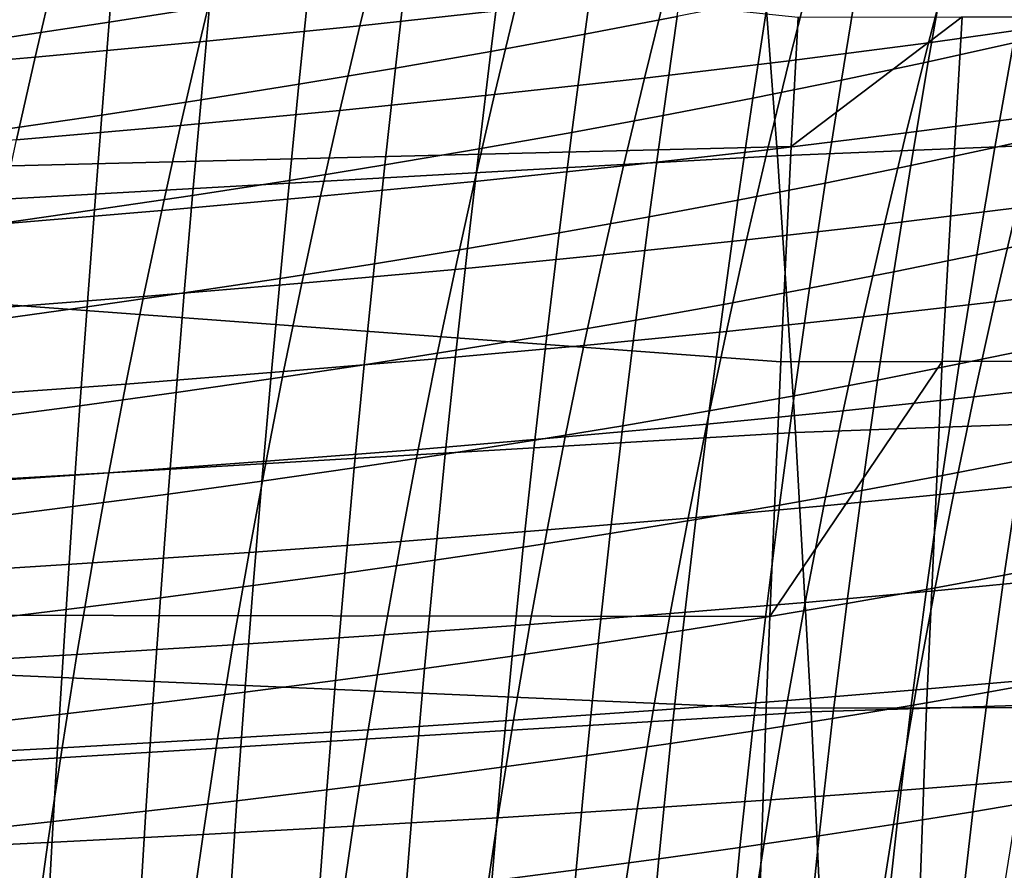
# Model space of a CAD drawing. Header units: metres. Extents: x -248 to 28, y -28 to 28.
# Tile 335 of 507: x -34.88 to -31.19, y 5.27 to 8.46. Entities that reach past the tile are written whole.
import ezdxf

# ---------------------------------------------------------------- set-up
doc = ezdxf.new("R2010")
doc.units = ezdxf.units.M
doc.layers.add('solid_10_061_053_XXX', color=7, linetype='CONTINUOUS')

msp = doc.modelspace()

# ---------------------------------------------------------------- linework, layer by layer
at = {"layer": 'solid_10_061_053_XXX'}
for points in [[(-40.203876, 7.780003, 162.394531), (-40.117401, 9.316769, 162.67276), (-31.96076, 8.469005, 160.159653), (-31.986578, 7.98365, 160.070953)], [(-24.731976, 9.312449, 163.919327), (-32.115856, 8.974751, 165.914154), (-32.038383, 7.948869, 166.224869), (-24.64677, 8.251899, 164.260803)], [(-32.115856, 8.974751, 165.914154), (-39.496681, 8.582845, 167.919846), (-39.423447, 7.53625, 168.213623), (-32.038383, 7.948869, 166.224869)], [(-34.167778, 8.509096, 107.754768), (-34.135883, 8.852206, 107.615494), (-34.516315, 8.790835, 107.509109), (-34.543941, 8.449872, 107.646851)], [(-32.414249, 8.47129, 108.572571), (-32.360451, 8.834583, 108.431046), (-32.711849, 8.765439, 108.278091), (-32.761059, 8.404961, 108.417969)], [(-34.543941, 8.449872, 107.646851), (-34.516315, 8.790835, 107.509109), (-34.901386, 8.731437, 107.412155), (-34.924824, 8.392512, 107.548431)], [(-32.941753, 8.817185, 55.322773), (-33.021317, 8.500013, 55.073475), (-33.603928, 8.436871, 56.11665), (-33.527145, 8.750234, 56.362732)], [(-33.527145, 8.750234, 56.362732), (-33.603928, 8.436871, 56.11665), (-34.204239, 8.376589, 57.144188), (-34.130013, 8.686368, 57.387058)], [(-32.761059, 8.404961, 108.417969), (-32.711849, 8.765439, 108.278091), (-33.068371, 8.698358, 108.133835), (-33.113087, 8.340574, 108.272095)], [(-31.153419, 8.372586, 109.417702), (-31.081764, 8.756774, 109.275696), (-31.406412, 8.682303, 109.087456), (-31.473228, 8.301541, 109.227821)], [(-30.878469, 8.782265, 50.756432), (-30.968794, 8.443623, 50.503799), (-31.471758, 8.373222, 51.606323), (-31.38501, 8.707138, 51.856117)], [(-34.130013, 8.686368, 57.387058), (-34.204239, 8.376589, 57.144188), (-34.821632, 8.319138, 58.155628), (-34.749729, 8.625553, 58.395302)], [(-33.113087, 8.340574, 108.272095), (-33.068371, 8.698358, 108.133835), (-33.429916, 8.6333, 107.998421), (-33.47023, 8.278095, 108.135101)], [(-31.38501, 8.707138, 51.856117), (-31.471758, 8.373222, 51.606323), (-31.994745, 8.305655, 52.695679), (-31.911343, 8.635092, 52.942596)], [(-31.473228, 8.301541, 109.227821), (-31.406412, 8.682303, 109.087456), (-31.736795, 8.609924, 108.90744), (-31.798874, 8.232457, 109.046165)], [(-34.749729, 8.625553, 58.395302), (-34.821632, 8.319138, 58.155628), (-35.455444, 8.264493, 59.150532), (-35.385643, 8.567759, 59.387024)], [(-33.47023, 8.278095, 108.135101), (-33.429916, 8.6333, 107.998421), (-33.79641, 8.570226, 107.872009), (-33.832413, 8.217484, 108.007141)], [(-31.911343, 8.635092, 52.942596), (-31.994745, 8.305655, 52.695679), (-32.537235, 8.24087, 53.77124), (-32.456951, 8.566069, 54.015251)], [(-31.798874, 8.232457, 109.046165), (-31.736795, 8.609924, 108.90744), (-32.072784, 8.539598, 108.735771), (-32.130226, 8.165298, 108.872879)], [(-33.832413, 8.217484, 108.007141), (-33.79641, 8.570226, 107.872009), (-34.167778, 8.509096, 107.754768), (-34.199551, 8.158706, 107.888397)], [(-32.456951, 8.566069, 54.015251), (-32.537235, 8.24087, 53.77124), (-33.098709, 8.178819, 54.83239), (-33.021317, 8.500013, 55.073475)], [(-32.130226, 8.165298, 108.872879), (-32.072784, 8.539598, 108.735771), (-32.414249, 8.47129, 108.572571), (-32.467148, 8.100032, 108.708084)], [(-34.199551, 8.158706, 107.888397), (-34.167778, 8.509096, 107.754768), (-34.543941, 8.449872, 107.646851), (-34.571568, 8.101723, 107.779022)], [(-33.021317, 8.500013, 55.073475), (-33.098709, 8.178819, 54.83239), (-33.678646, 8.11945, 55.878506), (-33.603928, 8.436871, 56.11665)], [(-32.467148, 8.100032, 108.708084), (-32.414249, 8.47129, 108.572571), (-32.761059, 8.404961, 108.417969), (-32.809509, 8.036621, 108.55191)], [(-31.421349, 7.178418, 159.744644), (-32.025982, 7.177549, 159.935577), (-31.986578, 7.98365, 160.070953), (-31.345716, 8.46965, 159.967377)], [(-31.986578, 7.98365, 160.070953), (-31.96076, 8.469005, 160.159653), (-31.345716, 8.46965, 159.967377)], [(-30.827482, 7.179525, 159.521393), (-31.421349, 7.178418, 159.744644), (-31.345716, 8.46965, 159.967377), (-30.740841, 8.47012, 159.743652)], [(-34.571568, 8.101723, 107.779022), (-34.543941, 8.449872, 107.646851), (-34.924824, 8.392512, 107.548431), (-34.948383, 8.046496, 107.679199)], [(-33.603928, 8.436871, 56.11665), (-33.678646, 8.11945, 55.878506), (-34.276505, 8.062718, 56.908997), (-34.204239, 8.376589, 57.144188)], [(-30.968794, 8.443623, 50.503799), (-31.056343, 8.100899, 50.260403), (-31.555899, 8.035172, 51.365459), (-31.471758, 8.373222, 51.606323)], [(-30.914284, 8.049282, 109.752876), (-30.839579, 8.445626, 109.615685), (-31.153419, 8.372586, 109.417702), (-31.223349, 7.979906, 109.553329)], [(-32.809509, 8.036621, 108.55191), (-32.761059, 8.404961, 108.417969), (-33.113087, 8.340574, 108.272095), (-33.157181, 7.975034, 108.404495)], [(-34.204239, 8.376589, 57.144188), (-34.276505, 8.062718, 56.908997), (-34.891655, 8.008599, 57.923382), (-34.821632, 8.319138, 58.155628)], [(-31.471758, 8.373222, 51.606323), (-31.555899, 8.035172, 51.365459), (-32.075691, 7.972037, 52.457394), (-31.994745, 8.305655, 52.695679)], [(-31.223349, 7.979906, 109.553329), (-31.153419, 8.372586, 109.417702), (-31.473228, 8.301541, 109.227821), (-31.538485, 7.912391, 109.361885)], [(-34.821632, 8.319138, 58.155628), (-34.891655, 8.008599, 57.923382), (-35.523438, 7.957073, 58.921219), (-35.455444, 8.264493, 59.150532)], [(-33.157181, 7.975034, 108.404495), (-33.113087, 8.340574, 108.272095), (-33.47023, 8.278095, 108.135101), (-33.510063, 7.915235, 108.265984)], [(-33.510063, 7.915235, 108.265984), (-33.47023, 8.278095, 108.135101), (-33.832413, 8.217484, 108.007141), (-33.868069, 7.857188, 108.136543)], [(-31.994745, 8.305655, 52.695679), (-32.075691, 7.972037, 52.457394), (-32.6152, 7.911446, 53.53558), (-32.537235, 8.24087, 53.77124)], [(-31.538485, 7.912391, 109.361885), (-31.473228, 8.301541, 109.227821), (-31.798874, 8.232457, 109.046165), (-31.859552, 7.846705, 109.178688)], [(-32.537235, 8.24087, 53.77124), (-32.6152, 7.911446, 53.53558), (-33.173901, 7.853355, 54.599384), (-33.098709, 8.178819, 54.83239)], [(-31.859552, 7.846705, 109.178688), (-31.798874, 8.232457, 109.046165), (-32.130226, 8.165298, 108.872879), (-32.18642, 7.782817, 109.00386)], [(-24.64677, 8.251899, 164.260803), (-32.038383, 7.948869, 166.224869), (-31.970299, 6.911871, 166.497681), (-24.571873, 7.178341, 164.560776)], [(-33.868069, 7.857188, 108.136543), (-33.832413, 8.217484, 108.007141), (-34.199551, 8.158706, 107.888397), (-34.231113, 7.800861, 108.016365)], [(-34.231113, 7.800861, 108.016365), (-34.199551, 8.158706, 107.888397), (-34.571568, 8.101723, 107.779022), (-34.599113, 7.746218, 107.905594)], [(-33.098709, 8.178819, 54.83239), (-33.173901, 7.853355, 54.599384), (-33.75127, 7.79772, 55.648178), (-33.678646, 8.11945, 55.878506)], [(-32.18642, 7.782817, 109.00386), (-32.130226, 8.165298, 108.872879), (-32.467148, 8.100032, 108.708084), (-32.518955, 7.720695, 108.837547)], [(-34.599113, 7.746218, 107.905594), (-34.571568, 8.101723, 107.779022), (-34.948383, 8.046496, 107.679199), (-34.971989, 7.693224, 107.804428)], [(-33.678646, 8.11945, 55.878506), (-33.75127, 7.79772, 55.648178), (-34.346775, 7.744502, 56.681362), (-34.276505, 8.062718, 56.908997)], [(-32.518955, 7.720695, 108.837547), (-32.467148, 8.100032, 108.708084), (-32.809509, 8.036621, 108.55191), (-32.857025, 7.660306, 108.679871)], [(-31.056343, 8.100899, 50.260403), (-31.141083, 7.753879, 50.026062), (-31.637396, 7.692768, 51.133362), (-31.555899, 8.035172, 51.365459)], [(-34.276505, 8.062718, 56.908997), (-34.346775, 7.744502, 56.681362), (-34.95977, 7.69368, 57.698452), (-34.891655, 8.008599, 57.923382)], [(-30.98679, 7.644341, 109.883507), (-30.914284, 8.049282, 109.752876), (-31.223349, 7.979906, 109.553329), (-31.29126, 7.578724, 109.682487)], [(-32.857025, 7.660306, 108.679871), (-32.809509, 8.036621, 108.55191), (-33.157181, 7.975034, 108.404495), (-33.200493, 7.601618, 108.530975)], [(-31.555899, 8.035172, 51.365459), (-31.637396, 7.692768, 51.133362), (-32.154144, 7.634007, 52.227596), (-32.075691, 7.972037, 52.457394)], [(-40.203876, 7.780003, 162.394531), (-31.986578, 7.98365, 160.070953), (-32.025982, 7.177549, 159.935577)], [(-33.200493, 7.601618, 108.530975), (-33.157181, 7.975034, 108.404495), (-33.510063, 7.915235, 108.265984), (-33.549259, 7.5446, 108.391014)], [(-31.29126, 7.578724, 109.682487), (-31.223349, 7.979906, 109.553329), (-31.538485, 7.912391, 109.361885), (-31.601896, 7.514835, 109.489571)], [(-32.038383, 7.948869, 166.224869), (-39.423447, 7.53625, 168.213623), (-39.359711, 6.479269, 168.469009), (-31.970299, 6.911871, 166.497681)], [(-32.075691, 7.972037, 52.457394), (-32.154144, 7.634007, 52.227596), (-32.690804, 7.577557, 53.308132), (-32.6152, 7.911446, 53.53558)], [(-33.549259, 7.5446, 108.391014), (-33.510063, 7.915235, 108.265984), (-33.868069, 7.857188, 108.136543), (-33.903229, 7.489218, 108.26017)], [(-32.6152, 7.911446, 53.53558), (-32.690804, 7.577557, 53.308132), (-33.246853, 7.523379, 54.374325), (-33.173901, 7.853355, 54.599384)], [(-31.601896, 7.514835, 109.489571), (-31.538485, 7.912391, 109.361885), (-31.859552, 7.846705, 109.178688), (-31.918562, 7.452645, 109.304901)], [(-33.903229, 7.489218, 108.26017), (-33.868069, 7.857188, 108.136543), (-34.231113, 7.800861, 108.016365), (-34.262321, 7.435442, 108.138611)], [(-33.173901, 7.853355, 54.599384), (-33.246853, 7.523379, 54.374325), (-33.82177, 7.471434, 55.425545), (-33.75127, 7.79772, 55.648178)], [(-31.918562, 7.452645, 109.304901), (-31.859552, 7.846705, 109.178688), (-32.18642, 7.782817, 109.00386), (-32.241119, 7.392123, 109.128609)], [(-34.262321, 7.435442, 108.138611), (-34.231113, 7.800861, 108.016365), (-34.599113, 7.746218, 107.905594), (-34.626446, 7.383239, 108.026512)], [(-33.75127, 7.79772, 55.648178), (-33.82177, 7.471434, 55.425545), (-34.415012, 7.421688, 56.461182), (-34.346775, 7.744502, 56.681362)], [(-30.665728, 7.817379, 48.906334), (-30.750807, 7.461081, 48.679115), (-31.222898, 7.402367, 49.800732), (-31.141083, 7.753879, 50.026062)], [(-40.203876, 7.780003, 162.394531), (-32.025982, 7.177549, 159.935577), (-32.067085, 6.223006, 159.794357), (-40.269119, 6.234766, 162.164902)], [(-32.241119, 7.392123, 109.128609), (-32.18642, 7.782817, 109.00386), (-32.518955, 7.720695, 108.837547), (-32.569435, 7.333241, 108.960846)], [(-31.141083, 7.753879, 50.026062), (-31.222898, 7.402367, 49.800732), (-31.716131, 7.345801, 50.909992), (-31.637396, 7.692768, 51.133362)], [(-34.346775, 7.744502, 56.681362), (-34.415012, 7.421688, 56.461182), (-35.02594, 7.374125, 57.480743), (-34.95977, 7.69368, 57.698452)], [(-34.626446, 7.383239, 108.026512), (-34.599113, 7.746218, 107.905594), (-34.971989, 7.693224, 107.804428), (-34.995514, 7.332576, 107.924057)], [(-32.569435, 7.333241, 108.960846), (-32.518955, 7.720695, 108.837547), (-32.857025, 7.660306, 108.679871), (-32.903374, 7.275968, 108.801743)], [(-31.637396, 7.692768, 51.133362), (-31.716131, 7.345801, 50.909992), (-32.229984, 7.291351, 52.006256), (-32.154144, 7.634007, 52.227596)], [(-32.903374, 7.275968, 108.801743), (-32.857025, 7.660306, 108.679871), (-33.200493, 7.601618, 108.530975), (-33.242802, 7.220276, 108.651436)], [(-31.056791, 7.230809, 110.0075), (-30.98679, 7.644341, 109.883507), (-31.29126, 7.578724, 109.682487), (-31.356857, 7.169038, 109.805084)], [(-32.154144, 7.634007, 52.227596), (-32.229984, 7.291351, 52.006256), (-32.763931, 7.238984, 53.088875), (-32.690804, 7.577557, 53.308132)], [(-33.242802, 7.220276, 108.651436), (-33.200493, 7.601618, 108.530975), (-33.549259, 7.5446, 108.391014), (-33.587608, 7.166134, 108.510101)], [(-32.690804, 7.577557, 53.308132), (-32.763931, 7.238984, 53.088875), (-33.317455, 7.188664, 54.157207), (-33.246853, 7.523379, 54.374325)], [(-31.356857, 7.169038, 109.805084), (-31.29126, 7.578724, 109.682487), (-31.601896, 7.514835, 109.489571), (-31.663185, 7.108862, 109.610771)], [(-33.587608, 7.166134, 108.510101), (-33.549259, 7.5446, 108.391014), (-33.903229, 7.489218, 108.26017), (-33.937702, 7.113513, 108.377907)], [(-33.246853, 7.523379, 54.374325), (-33.317455, 7.188664, 54.157207), (-33.890026, 7.14036, 55.210609), (-33.82177, 7.471434, 55.425545)], [(-31.663185, 7.108862, 109.610771), (-31.601896, 7.514835, 109.489571), (-31.918562, 7.452645, 109.304901), (-31.975632, 7.050255, 109.424706)], [(-33.82177, 7.471434, 55.425545), (-33.890026, 7.14036, 55.210609), (-34.481102, 7.094041, 56.248463), (-34.415012, 7.421688, 56.461182)], [(-33.937702, 7.113513, 108.377907), (-33.903229, 7.489218, 108.26017), (-34.262321, 7.435442, 108.138611), (-34.292995, 7.062384, 108.255035)], [(-30.750807, 7.461081, 48.679115), (-30.832636, 7.100183, 48.461197), (-31.30164, 7.04617, 49.584419), (-31.222898, 7.402367, 49.800732)], [(-34.415012, 7.421688, 56.461182), (-34.481102, 7.094041, 56.248463), (-35.09005, 7.049697, 57.270275), (-35.02594, 7.374125, 57.480743)], [(-34.292995, 7.062384, 108.255035), (-34.262321, 7.435442, 108.138611), (-34.626446, 7.383239, 108.026512), (-34.653393, 7.012716, 108.141663)], [(-31.975632, 7.050255, 109.424706), (-31.918562, 7.452645, 109.304901), (-32.241119, 7.392123, 109.128609), (-32.294064, 6.993188, 109.247025)], [(-34.653393, 7.012716, 108.141663), (-34.626446, 7.383239, 108.026512), (-34.995514, 7.332576, 107.924057), (-35.018806, 6.96448, 108.037979)], [(-32.294064, 6.993188, 109.247025), (-32.241119, 7.392123, 109.128609), (-32.569435, 7.333241, 108.960846), (-32.61834, 6.937635, 109.077881)], [(-31.222898, 7.402367, 49.800732), (-31.30164, 7.04617, 49.584419), (-31.791954, 6.994073, 50.69537), (-31.716131, 7.345801, 50.909992)], [(-32.61834, 6.937635, 109.077881), (-32.569435, 7.333241, 108.960846), (-32.903374, 7.275968, 108.801743), (-32.948326, 6.883568, 108.917419)], [(-31.716131, 7.345801, 50.909992), (-31.791954, 6.994073, 50.69537), (-32.303059, 6.943864, 51.793396), (-32.229984, 7.291351, 52.006256)], [(-32.948326, 6.883568, 108.917419), (-32.903374, 7.275968, 108.801743), (-33.242802, 7.220276, 108.651436), (-33.283886, 6.830961, 108.76577)], [(-32.229984, 7.291351, 52.006256), (-32.303059, 6.943864, 51.793396), (-32.834427, 6.895514, 52.87785), (-32.763931, 7.238984, 53.088875)], [(-32.763931, 7.238984, 53.088875), (-32.834427, 6.895514, 52.87785), (-33.38554, 6.848994, 53.948074), (-33.317455, 7.188664, 54.157207)], [(-33.283886, 6.830961, 108.76577), (-33.242802, 7.220276, 108.651436), (-33.587608, 7.166134, 108.510101), (-33.624908, 6.779786, 108.623123)], [(-31.12398, 6.808691, 110.124748), (-31.056791, 7.230809, 110.0075), (-31.356857, 7.169038, 109.805084), (-31.419847, 6.750844, 109.921021)], [(-33.624908, 6.779786, 108.623123), (-33.587608, 7.166134, 108.510101), (-33.937702, 7.113513, 108.377907), (-33.971294, 6.730016, 108.489639)], [(-33.317455, 7.188664, 54.157207), (-33.38554, 6.848994, 53.948074), (-33.955875, 6.804276, 55.003422), (-33.890026, 7.14036, 55.210609)], [(-32.067085, 6.223006, 159.794357), (-31.421349, 7.178418, 159.744644), (-31.47916, 5.880656, 159.5569), (-32.080406, 5.879716, 159.748596)], [(-32.067085, 6.223006, 159.794357), (-32.025982, 7.177549, 159.935577), (-31.421349, 7.178418, 159.744644)], [(-24.571873, 7.178341, 164.560776), (-31.970299, 6.911871, 166.497681), (-31.911707, 5.865194, 166.732239), (-24.507418, 6.093462, 164.818771)], [(-31.419847, 6.750844, 109.921021), (-31.356857, 7.169038, 109.805084), (-31.663185, 7.108862, 109.610771), (-31.722065, 6.694461, 109.725388)], [(-31.421349, 7.178418, 159.744644), (-30.827482, 7.179525, 159.521393), (-30.889435, 5.882091, 159.331528), (-31.47916, 5.880656, 159.5569)], [(-33.890026, 7.14036, 55.210609), (-33.955875, 6.804276, 55.003422), (-34.544888, 6.761337, 56.043274), (-34.481102, 7.094041, 56.248463)], [(-34.481102, 7.094041, 56.248463), (-34.544888, 6.761337, 56.043274), (-35.151939, 6.72017, 57.067116), (-35.09005, 7.049697, 57.270275)], [(-33.971294, 6.730016, 108.489639), (-33.937702, 7.113513, 108.377907), (-34.292995, 7.062384, 108.255035), (-34.322952, 6.681624, 108.365524)], [(-31.722065, 6.694461, 109.725388), (-31.663185, 7.108862, 109.610771), (-31.975632, 7.050255, 109.424706), (-32.030491, 6.639516, 109.537994)], [(-30.832636, 7.100183, 48.461197), (-30.911062, 6.734502, 48.252579), (-31.377151, 6.685098, 49.37714), (-31.30164, 7.04617, 49.584419)], [(-34.322952, 6.681624, 108.365524), (-34.292995, 7.062384, 108.255035), (-34.653393, 7.012716, 108.141663), (-34.679787, 6.634583, 108.250938)], [(-32.030491, 6.639516, 109.537994), (-31.975632, 7.050255, 109.424706), (-32.294064, 6.993188, 109.247025), (-32.34499, 6.585985, 109.359001)], [(-31.30164, 7.04617, 49.584419), (-31.377151, 6.685098, 49.37714), (-31.864708, 6.637384, 50.489517), (-31.791954, 6.994073, 50.69537)], [(-34.679787, 6.634583, 108.250938), (-34.653393, 7.012716, 108.141663), (-35.018806, 6.96448, 108.037979), (-35.041706, 6.588865, 108.146088)], [(-32.34499, 6.585985, 109.359001), (-32.294064, 6.993188, 109.247025), (-32.61834, 6.937635, 109.077881), (-32.665421, 6.533842, 109.188553)], [(-31.791954, 6.994073, 50.69537), (-31.864708, 6.637384, 50.489517), (-32.373207, 6.591338, 51.589054), (-32.303059, 6.943864, 51.793396)], [(-32.303059, 6.943864, 51.793396), (-32.373207, 6.591338, 51.589054), (-32.90213, 6.546935, 52.675095), (-32.834427, 6.895514, 52.87785)], [(-31.970299, 6.911871, 166.497681), (-39.359711, 6.479269, 168.469009), (-39.305565, 5.413336, 168.68576), (-31.911707, 5.865194, 166.732239)], [(-32.665421, 6.533842, 109.188553), (-32.61834, 6.937635, 109.077881), (-32.948326, 6.883568, 108.917419), (-32.991646, 6.483064, 109.026794)], [(-32.834427, 6.895514, 52.87785), (-32.90213, 6.546935, 52.675095), (-33.450958, 6.504151, 53.746975), (-33.38554, 6.848994, 53.948074)], [(-32.991646, 6.483064, 109.026794), (-32.948326, 6.883568, 108.917419), (-33.283886, 6.830961, 108.76577), (-33.323524, 6.433625, 108.873878)], [(-30.902739, 6.433202, 110.448074), (-30.8346, 6.868025, 110.336426), (-31.12398, 6.808691, 110.124748), (-31.188047, 6.377994, 110.235168)], [(-33.38554, 6.848994, 53.948074), (-33.450958, 6.504151, 53.746975), (-34.019165, 6.462964, 54.804047), (-33.955875, 6.804276, 55.003422)], [(-33.323524, 6.433625, 108.873878), (-33.283886, 6.830961, 108.76577), (-33.624908, 6.779786, 108.623123), (-33.660942, 6.385502, 108.729973)], [(-33.955875, 6.804276, 55.003422), (-34.019165, 6.462964, 54.804047), (-34.606209, 6.423352, 55.845673), (-34.544888, 6.761337, 56.043274)], [(-31.188047, 6.377994, 110.235168), (-31.12398, 6.808691, 110.124748), (-31.419847, 6.750844, 109.921021), (-31.479933, 6.32414, 110.030205)], [(-34.544888, 6.761337, 56.043274), (-34.606209, 6.423352, 55.845673), (-35.211449, 6.385315, 56.871346), (-35.151939, 6.72017, 57.067116)], [(-33.660942, 6.385502, 108.729973), (-33.624908, 6.779786, 108.623123), (-33.971294, 6.730016, 108.489639), (-34.003803, 6.338668, 108.595276)], [(-34.003803, 6.338668, 108.595276), (-33.971294, 6.730016, 108.489639), (-34.322952, 6.681624, 108.365524), (-34.352005, 6.2931, 108.469963)], [(-31.479933, 6.32414, 110.030205), (-31.419847, 6.750844, 109.921021), (-31.722065, 6.694461, 109.725388), (-31.778255, 6.271619, 109.833321)], [(-30.911062, 6.734502, 48.252579), (-30.985933, 6.363856, 48.053265), (-31.449282, 6.318959, 49.178905), (-31.377151, 6.685098, 49.37714)], [(-31.778255, 6.271619, 109.833321), (-31.722065, 6.694461, 109.725388), (-32.030491, 6.639516, 109.537994), (-32.082874, 6.220408, 109.644684)], [(-31.377151, 6.685098, 49.37714), (-31.449282, 6.318959, 49.178905), (-31.934235, 6.275537, 50.292458), (-31.864708, 6.637384, 50.489517)], [(-34.352005, 6.2931, 108.469963), (-34.322952, 6.681624, 108.365524), (-34.679787, 6.634583, 108.250938), (-34.705456, 6.248773, 108.354233)], [(-34.705456, 6.248773, 108.354233), (-34.679787, 6.634583, 108.250938), (-35.041706, 6.588865, 108.146088), (-35.064049, 6.205661, 108.248268)], [(-31.864708, 6.637384, 50.489517), (-31.934235, 6.275537, 50.292458), (-32.440277, 6.233568, 51.393261), (-32.373207, 6.591338, 51.589054)], [(-32.082874, 6.220408, 109.644684), (-32.030491, 6.639516, 109.537994), (-32.34499, 6.585985, 109.359001), (-32.39365, 6.170485, 109.464439)], [(-32.373207, 6.591338, 51.589054), (-32.440277, 6.233568, 51.393261), (-32.966885, 6.193035, 52.480652), (-32.90213, 6.546935, 52.675095)], [(-32.39365, 6.170485, 109.464439), (-32.34499, 6.585985, 109.359001), (-32.665421, 6.533842, 109.188553), (-32.710438, 6.121828, 109.292747)], [(-32.90213, 6.546935, 52.675095), (-32.966885, 6.193035, 52.480652), (-33.513542, 6.153918, 53.553967), (-33.450958, 6.504151, 53.746975)], [(-33.450958, 6.504151, 53.746975), (-33.513542, 6.153918, 53.553967), (-34.079727, 6.116199, 54.612537), (-34.019165, 6.462964, 54.804047)], [(-32.710438, 6.121828, 109.292747), (-32.665421, 6.533842, 109.188553), (-32.991646, 6.483064, 109.026794), (-33.0331, 6.074415, 109.129768)], [(-34.019165, 6.462964, 54.804047), (-34.079727, 6.116199, 54.612537), (-34.664902, 6.079862, 55.655735), (-34.606209, 6.423352, 55.845673)], [(-33.0331, 6.074415, 109.129768), (-32.991646, 6.483064, 109.026794), (-33.323524, 6.433625, 108.873878), (-33.361496, 6.028222, 108.975639)], [(-33.361496, 6.028222, 108.975639), (-33.323524, 6.433625, 108.873878), (-33.660942, 6.385502, 108.729973), (-33.695511, 5.983229, 108.830551)], [(-30.967218, 5.989748, 110.552711), (-30.902739, 6.433202, 110.448074), (-31.188047, 6.377994, 110.235168), (-31.248686, 5.938723, 110.338661)], [(-34.606209, 6.423352, 55.845673), (-34.664902, 6.079862, 55.655735), (-35.268421, 6.044908, 56.683037), (-35.211449, 6.385315, 56.871346)], [(-33.695511, 5.983229, 108.830551), (-33.660942, 6.385502, 108.729973), (-34.003803, 6.338668, 108.595276), (-34.035038, 5.939412, 108.694695)], [(-31.248686, 5.938723, 110.338661), (-31.188047, 6.377994, 110.235168), (-31.479933, 6.32414, 110.030205), (-31.536819, 5.888921, 110.13253)], [(-30.985933, 6.363856, 48.053265), (-31.057104, 5.988063, 47.863251), (-31.517876, 5.947563, 48.989723), (-31.449282, 6.318959, 49.178905)], [(-34.035038, 5.939412, 108.694695), (-34.003803, 6.338668, 108.595276), (-34.352005, 6.2931, 108.469963), (-34.379978, 5.896749, 108.568253)], [(-31.449282, 6.318959, 49.178905), (-31.517876, 5.947563, 48.989723), (-32.000381, 5.90833, 50.10421), (-31.934235, 6.275537, 50.292458)], [(-31.536819, 5.888921, 110.13253), (-31.479933, 6.32414, 110.030205), (-31.778255, 6.271619, 109.833321), (-31.831472, 5.840323, 109.934479)], [(-34.379978, 5.896749, 108.568253), (-34.352005, 6.2931, 108.469963), (-34.705456, 6.248773, 108.354233), (-34.730225, 5.855218, 108.451431)], [(-34.730225, 5.855218, 108.451431), (-34.705456, 6.248773, 108.354233), (-35.064049, 6.205661, 108.248268), (-35.085678, 5.814796, 108.344414)], [(-31.934235, 6.275537, 50.292458), (-32.000381, 5.90833, 50.10421), (-32.504108, 5.870348, 51.206047), (-32.440277, 6.233568, 51.393261)], [(-31.831472, 5.840323, 109.934479), (-31.778255, 6.271619, 109.833321), (-32.082874, 6.220408, 109.644684), (-32.132507, 5.792911, 109.744659)], [(-40.269119, 6.234766, 162.164902), (-32.080406, 5.879716, 159.748596), (-32.123997, 4.57665, 159.598862), (-40.320351, 4.682454, 161.986069)], [(-40.269119, 6.234766, 162.164902), (-32.067085, 6.223006, 159.794357), (-32.080406, 5.879716, 159.748596)], [(-32.440277, 6.233568, 51.393261), (-32.504108, 5.870348, 51.206047), (-33.02853, 5.833602, 52.294563), (-32.966885, 6.193035, 52.480652)], [(-32.132507, 5.792911, 109.744659), (-32.082874, 6.220408, 109.644684), (-32.39365, 6.170485, 109.464439), (-32.439777, 5.746662, 109.56324)], [(-32.966885, 6.193035, 52.480652), (-33.02853, 5.833602, 52.294563), (-33.573135, 5.798079, 53.369091), (-33.513542, 6.153918, 53.553967)], [(-32.439777, 5.746662, 109.56324), (-32.39365, 6.170485, 109.464439), (-32.710438, 6.121828, 109.292747), (-32.753139, 5.701558, 109.390373)], [(-33.513542, 6.153918, 53.553967), (-33.573135, 5.798079, 53.369091), (-34.137409, 5.763762, 54.428959), (-34.079727, 6.116199, 54.612537)], [(-34.079727, 6.116199, 54.612537), (-34.137409, 5.763762, 54.428959), (-34.72081, 5.730641, 55.473522), (-34.664902, 6.079862, 55.655735)], [(-32.753139, 5.701558, 109.390373), (-32.710438, 6.121828, 109.292747), (-33.0331, 6.074415, 109.129768), (-33.072456, 5.657579, 109.226227)], [(-24.507418, 6.093462, 164.818771), (-31.911707, 5.865194, 166.732239), (-31.86268, 4.810266, 166.928314), (-24.453493, 4.99894, 165.034485)], [(-34.664902, 6.079862, 55.655735), (-34.72081, 5.730641, 55.473522), (-35.322697, 5.698721, 56.502262), (-35.268421, 6.044908, 56.683037)], [(-33.072456, 5.657579, 109.226227), (-33.0331, 6.074415, 109.129768), (-33.361496, 6.028222, 108.975639), (-33.397583, 5.614704, 109.070953)], [(-33.397583, 5.614704, 109.070953), (-33.361496, 6.028222, 108.975639), (-33.695511, 5.983229, 108.830551), (-33.728401, 5.572914, 108.924744)], [(-33.728401, 5.572914, 108.924744), (-33.695511, 5.983229, 108.830551), (-34.035038, 5.939412, 108.694695), (-34.0648, 5.532189, 108.787788)], [(-31.057104, 5.988063, 47.863251), (-31.124418, 5.606941, 47.682549), (-31.582783, 5.570718, 48.809608), (-31.517876, 5.947563, 48.989723)], [(-31.027719, 5.53768, 110.650261), (-30.967218, 5.989748, 110.552711), (-31.248686, 5.938723, 110.338661), (-31.305592, 5.490883, 110.435135)], [(-31.517876, 5.947563, 48.989723), (-31.582783, 5.570718, 48.809608), (-32.062996, 5.535565, 49.924797), (-32.000381, 5.90833, 50.10421)], [(-34.0648, 5.532189, 108.787788), (-34.035038, 5.939412, 108.694695), (-34.379978, 5.896749, 108.568253), (-34.406677, 5.492508, 108.660278)], [(-32.000381, 5.90833, 50.10421), (-32.062996, 5.535565, 49.924797), (-32.564541, 5.501471, 51.027443), (-32.504108, 5.870348, 51.206047)], [(-31.305592, 5.490883, 110.435135), (-31.248686, 5.938723, 110.338661), (-31.536819, 5.888921, 110.13253), (-31.590212, 5.445184, 110.227921)], [(-34.406677, 5.492508, 108.660278), (-34.379978, 5.896749, 108.568253), (-34.730225, 5.855218, 108.451431), (-34.753922, 5.453852, 108.542419)], [(-32.504108, 5.870348, 51.206047), (-32.564541, 5.501471, 51.027443), (-33.08691, 5.468424, 52.116867), (-33.02853, 5.833602, 52.294563)], [(-32.080406, 5.879716, 159.748596), (-31.47916, 5.880656, 159.5569), (-31.526081, 4.577524, 159.406723), (-32.123997, 4.57665, 159.598862)], [(-31.590212, 5.445184, 110.227921), (-31.536819, 5.888921, 110.13253), (-31.831472, 5.840323, 109.934479), (-31.881435, 5.400563, 110.028763)], [(-31.47916, 5.880656, 159.5569), (-30.889435, 5.882091, 159.331528), (-30.940308, 4.578993, 159.17984), (-31.526081, 4.577524, 159.406723)], [(-31.911707, 5.865194, 166.732239), (-39.305565, 5.413336, 168.68576), (-39.261074, 4.339881, 168.863663), (-31.86268, 4.810266, 166.928314)], [(-34.753922, 5.453852, 108.542419), (-34.730225, 5.855218, 108.451431), (-35.085678, 5.814796, 108.344414), (-35.106434, 5.416201, 108.43441)], [(-33.02853, 5.833602, 52.294563), (-33.08691, 5.468424, 52.116867), (-33.629581, 5.436414, 53.192398), (-33.573135, 5.798079, 53.369091)], [(-31.881435, 5.400563, 110.028763), (-31.831472, 5.840323, 109.934479), (-32.132507, 5.792911, 109.744659), (-32.179119, 5.357004, 109.83783)], [(-33.573135, 5.798079, 53.369091), (-33.629581, 5.436414, 53.192398), (-34.192051, 5.405431, 54.253361), (-34.137409, 5.763762, 54.428959)], [(-34.137409, 5.763762, 54.428959), (-34.192051, 5.405431, 54.253361), (-34.773773, 5.375466, 55.299103), (-34.72081, 5.730641, 55.473522)], [(-32.179119, 5.357004, 109.83783), (-32.132507, 5.792911, 109.744659), (-32.439777, 5.746662, 109.56324), (-32.483116, 5.314488, 109.655296)], [(-34.72081, 5.730641, 55.473522), (-34.773773, 5.375466, 55.299103), (-35.374119, 5.346528, 56.329102), (-35.322697, 5.698721, 56.502262)], [(-32.483116, 5.314488, 109.655296), (-32.439777, 5.746662, 109.56324), (-32.753139, 5.701558, 109.390373), (-32.793285, 5.272998, 109.481323)], [(-32.793285, 5.272998, 109.481323), (-32.753139, 5.701558, 109.390373), (-33.072456, 5.657579, 109.226227), (-33.109482, 5.232516, 109.316078)], [(-33.109482, 5.232516, 109.316078), (-33.072456, 5.657579, 109.226227), (-33.397583, 5.614704, 109.070953), (-33.431564, 5.193024, 109.159721)], [(-33.431564, 5.193024, 109.159721), (-33.397583, 5.614704, 109.070953), (-33.728401, 5.572914, 108.924744), (-33.759403, 5.154506, 109.012444)], [(-31.124418, 5.606941, 47.682549), (-31.187731, 5.220308, 47.511147), (-31.643848, 5.188234, 48.638573), (-31.582783, 5.570718, 48.809608)], [(-33.759403, 5.154506, 109.012444), (-33.728401, 5.572914, 108.924744), (-34.0648, 5.532189, 108.787788), (-34.092896, 5.116942, 108.874451)], [(-31.582783, 5.570718, 48.809608), (-31.643848, 5.188234, 48.638573), (-32.121918, 5.157044, 49.754242), (-32.062996, 5.535565, 49.924797)], [(-31.083921, 5.077011, 110.740623), (-31.027719, 5.53768, 110.650261), (-31.305592, 5.490883, 110.435135), (-31.358456, 5.034482, 110.524506)], [(-34.092896, 5.116942, 108.874451), (-34.0648, 5.532189, 108.787788), (-34.406677, 5.492508, 108.660278), (-34.431923, 5.080316, 108.745934)], [(-32.564541, 5.501471, 51.027443), (-32.621426, 5.126731, 50.857479), (-33.141861, 5.097289, 51.947605), (-33.08691, 5.468424, 52.116867)], [(-32.062996, 5.535565, 49.924797), (-32.121918, 5.157044, 49.754242), (-32.621426, 5.126731, 50.857479), (-32.564541, 5.501471, 51.027443)], [(-34.431923, 5.080316, 108.745934), (-34.406677, 5.492508, 108.660278), (-34.753922, 5.453852, 108.542419), (-34.776379, 5.044609, 108.627106)], [(-33.08691, 5.468424, 52.116867), (-33.141861, 5.097289, 51.947605), (-33.68272, 5.068709, 53.023941), (-33.629581, 5.436414, 53.192398)], [(-31.358456, 5.034482, 110.524506), (-31.305592, 5.490883, 110.435135), (-31.590212, 5.445184, 110.227921), (-31.639816, 4.992926, 110.316261)], [(-34.776379, 5.044609, 108.627106), (-34.753922, 5.453852, 108.542419), (-35.106434, 5.416201, 108.43441), (-35.126152, 5.009804, 108.51815)], [(-33.629581, 5.436414, 53.192398), (-33.68272, 5.068709, 53.023941), (-34.243488, 5.040985, 54.085804), (-34.192051, 5.405431, 54.253361)], [(-31.639816, 4.992926, 110.316261), (-31.590212, 5.445184, 110.227921), (-31.881435, 5.400563, 110.028763), (-31.92786, 4.952326, 110.116066)], [(-34.192051, 5.405431, 54.253361), (-34.243488, 5.040985, 54.085804), (-34.823635, 5.014112, 55.132545), (-34.773773, 5.375466, 55.299103)], [(-31.92786, 4.952326, 110.116066), (-31.881435, 5.400563, 110.028763), (-32.179119, 5.357004, 109.83783), (-32.222439, 4.912668, 109.924095)], [(-34.773773, 5.375466, 55.299103), (-34.823635, 5.014112, 55.132545), (-35.422523, 4.988102, 56.16362), (-35.374119, 5.346528, 56.329102)], [(-32.222439, 4.912668, 109.924095), (-32.179119, 5.357004, 109.83783), (-32.483116, 5.314488, 109.655296), (-32.523411, 4.873935, 109.740509)], [(-32.523411, 4.873935, 109.740509), (-32.483116, 5.314488, 109.655296), (-32.793285, 5.272998, 109.481323), (-32.830627, 4.836112, 109.565491)], [(-32.830627, 4.836112, 109.565491), (-32.793285, 5.272998, 109.481323), (-33.109482, 5.232516, 109.316078), (-33.143944, 4.799184, 109.399208)]]:
    msp.add_3dface(points, dxfattribs=at)

doc.saveas('drawing.dxf')
